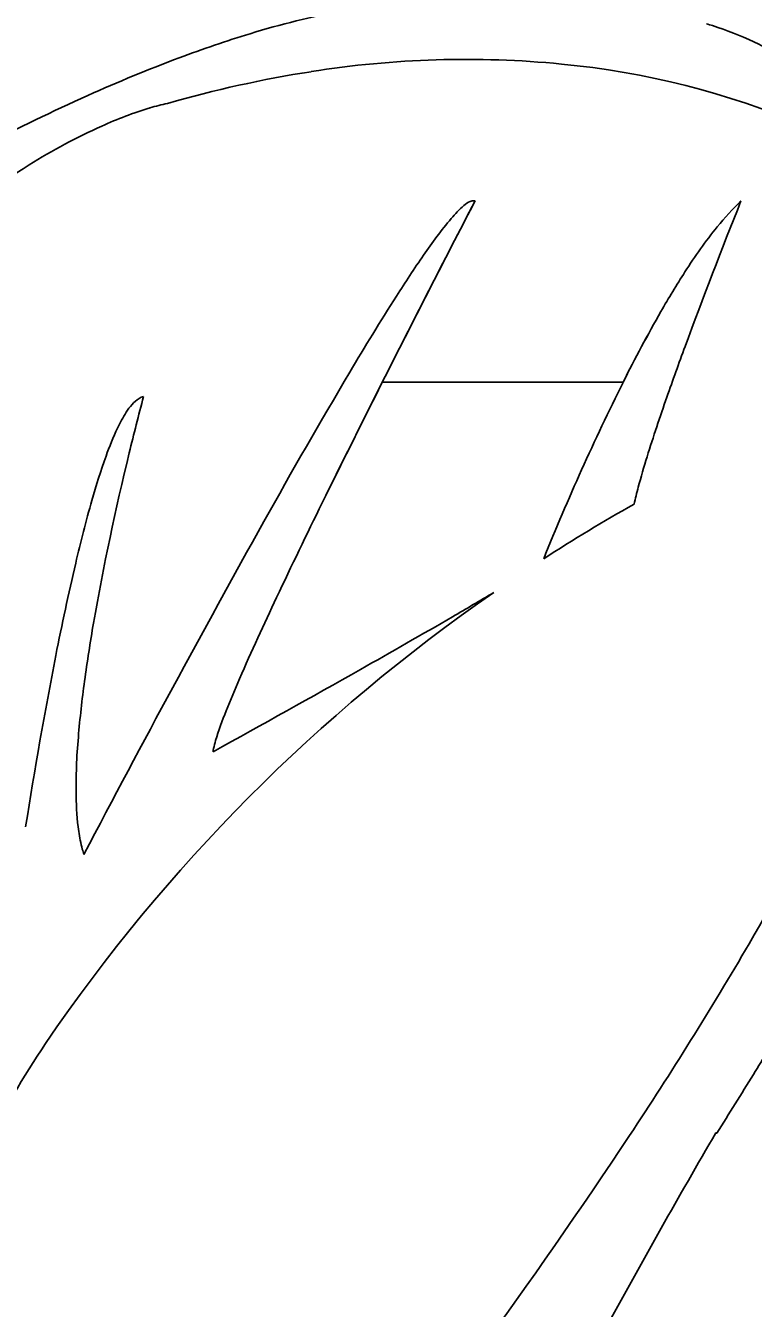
# Model space of a CAD drawing. Extents: x 42133 to 45533, y 41351 to 47951.
# Drawn here: x 42282.11 to 42285.47, y 47620.93 to 47626.85 of the extents above; entities that cross this region are included whole.
import ezdxf

# ---------------------------------------------------------------- set-up
doc = ezdxf.new("R2010")
doc.units = 0
doc.layers.add('P_TRAF_SIGN_SignDetails', color=7, linetype='Continuous')

msp = doc.modelspace()

# ---------------------------------------------------------------- linework, layer by layer
at = {"layer": 'P_TRAF_SIGN_SignDetails'}
for points in [[(42284.8671, 47625.2035), (42283.7569, 47625.2035)], [(42284.8671, 47625.2035), (42283.7569, 47625.2035)], [(42283.757, 47625.2037), (42284.8672, 47625.2037)], [(42283.757, 47625.2037), (42284.8672, 47625.2037)]]:
    msp.add_lwpolyline(points, dxfattribs=at)
for centre, radius, start, end in [((42284.2317, 47623.2983), 3.6757, 100.26312, 107.1536), ((42284.2317, 47623.2983), 3.6757, 100.26312, 107.1536), ((42284.2317, 47623.2983), 3.6757, 100.26312, 107.1536), ((42285.059, 47626.1474), 0.7343, 72.49458, 74.82069), ((42285.059, 47626.1474), 0.7343, 72.49458, 74.82069), ((42285.059, 47626.1474), 0.7343, 72.49458, 74.82069), ((42284.7702, 47621.5077), 5.5455, 107.01401, 110.5753), ((42284.7702, 47621.5077), 5.5455, 107.01401, 110.5753), ((42284.7702, 47621.5077), 5.5455, 107.01401, 110.5753), ((42284.808, 47625.3742), 1.5471, 57.1384, 72.24012), ((42284.808, 47625.3742), 1.5471, 57.1384, 72.24012), ((42284.808, 47625.3742), 1.5471, 57.1384, 72.24012), ((42285.4202, 47619.7913), 7.3808, 110.61655, 114.15791), ((42285.4202, 47619.7913), 7.3808, 110.61655, 114.15791), ((42285.4202, 47619.7913), 7.3808, 110.61655, 114.15791), ((42284.142, 47622.1821), 4.5102, 84.38868, 99.0987), ((42284.142, 47622.1821), 4.5102, 84.38868, 99.0987), ((42284.142, 47622.1821), 4.5102, 84.38868, 99.0987), ((42284.2636, 47621.2897), 5.4106, 98.87516, 106.05848), ((42284.2636, 47621.2897), 5.4106, 98.87516, 106.05848), ((42284.2636, 47621.2897), 5.4106, 98.87516, 106.05848), ((42284.2201, 47622.876), 3.812, 49.66024, 84.53612), ((42284.2201, 47622.876), 3.812, 49.66024, 84.53612), ((42284.2201, 47622.876), 3.812, 49.66024, 84.53612), ((42286.6017, 47617.1929), 10.2352, 114.23959, 120.21204), ((42286.6017, 47617.1929), 10.2352, 114.23959, 120.21204), ((42286.6017, 47617.1929), 10.2352, 114.23959, 120.21204), ((42283.2324, 47624.6783), 1.8717, 106.96631, 114.24666), ((42283.2324, 47624.6783), 1.8717, 106.96631, 114.24666), ((42283.2324, 47624.6783), 1.8717, 106.96631, 114.24666), ((42282.9283, 47625.6902), 0.8151, 101.42331, 107.28017), ((42282.9283, 47625.6902), 0.8151, 101.42331, 107.28017), ((42282.9283, 47625.6902), 0.8151, 101.42331, 107.28017), ((42283.5799, 47623.897), 2.7268, 114.16349, 122.15044), ((42283.5799, 47623.897), 2.7268, 114.16349, 122.15044), ((42283.5799, 47623.897), 2.7268, 114.16349, 122.15044), ((42284.009, 47623.2121), 3.535, 122.13037, 130.54551), ((42284.009, 47623.2121), 3.535, 122.13037, 130.54551), ((42284.009, 47623.2121), 3.535, 122.13037, 130.54551), ((42348.3499, 47592.6732), 72.322, 152.525294, 153.761263), ((42348.3499, 47592.6732), 72.322, 152.525294, 153.269108), ((42348.3499, 47592.6732), 72.322, 152.525294, 153.269108), ((42284.2154, 47625.9239), 0.1252, 114.86632, 131.18761), ((42284.2154, 47625.9239), 0.1252, 114.86632, 131.18761), ((42284.2154, 47625.9239), 0.1252, 114.86632, 131.18761), ((42284.1778, 47626.0042), 0.0365, 86.49869, 114.31982), ((42284.1778, 47626.0042), 0.0365, 86.49869, 114.31982), ((42284.1778, 47626.0042), 0.0365, 86.49869, 114.31982), ((42284.1772, 47626.0193), 0.0215, 69.29061, 82.34473), ((42284.1772, 47626.0193), 0.0215, 69.29061, 82.34473), ((42284.1772, 47626.0193), 0.0215, 69.29061, 82.34473), ((42309.5201, 47616.3883), 25.9693, 158.18349, 159.76888), ((42309.5201, 47616.3883), 25.9693, 158.18349, 159.76888), ((42309.5201, 47616.3883), 25.9693, 158.18349, 159.76888), ((42286.2538, 47625.1513), 1.2245, 133.50941, 141.0725), ((42286.2538, 47625.1513), 1.2245, 133.50941, 141.0725), ((42286.2538, 47625.1513), 1.2245, 133.50941, 141.0725), ((42284.4957, 47625.6042), 0.5503, 131.22942, 139.86554), ((42284.4957, 47625.6042), 0.5503, 131.22942, 139.86554), ((42284.4957, 47625.6042), 0.5503, 131.22942, 139.86554), ((42285.7902, 47624.5326), 2.2308, 140.25495, 145.7044), ((42285.7902, 47624.5326), 2.2308, 140.25495, 145.7044), ((42285.7902, 47624.5326), 2.2308, 140.25495, 145.7044), ((42287.158, 47624.4369), 2.3768, 141.3695, 147.54332), ((42287.158, 47624.4369), 2.3768, 141.3695, 147.54332), ((42287.158, 47624.4369), 2.3768, 141.3695, 147.54332), ((42288.9362, 47622.3504), 6.0595, 145.41896, 147.56065), ((42288.9362, 47622.3504), 6.0595, 145.41896, 147.56065), ((42288.9362, 47622.3504), 6.0595, 145.41896, 147.56065), ((42288.7683, 47623.395), 4.2948, 147.34379, 150.18688), ((42288.7683, 47623.395), 4.2948, 147.34379, 150.18688), ((42288.7683, 47623.395), 4.2948, 147.34379, 150.18688), ((42295.5706, 47618.1485), 13.9127, 147.61204, 149.30697), ((42295.5706, 47618.1485), 13.9127, 147.61204, 149.30697), ((42295.5706, 47618.1485), 13.9127, 147.61204, 149.30697), ((42290.9728, 47622.1474), 6.8278, 150.3002, 153.41046), ((42290.9728, 47622.1474), 6.8278, 150.3002, 153.40877), ((42290.9728, 47622.1474), 6.8278, 150.3002, 153.40877), ((42299.8746, 47619.9543), 15.6858, 159.80715, 160.71421), ((42299.8746, 47619.9543), 15.6858, 159.80715, 160.71421), ((42299.8746, 47619.9543), 15.6858, 159.80715, 160.71421), ((42310.7833, 47609.1669), 31.5788, 149.38272, 150.82316), ((42310.7833, 47609.1669), 31.5788, 149.38272, 150.82316), ((42310.7833, 47609.1669), 31.5788, 149.38272, 150.82316), ((42348.3499, 47592.6732), 72.322, 153.269269, 153.761263), ((42348.3499, 47592.6732), 72.322, 153.269269, 153.761263), ((42295.0739, 47620.1196), 11.4028, 153.5226, 158.00374), ((42295.0739, 47620.1196), 11.4028, 153.5226, 158.00374), ((42295.0739, 47620.1196), 11.4028, 153.5226, 158.00374), ((42293.0445, 47622.3632), 10.7522, 165.04607, 166.47134), ((42293.0445, 47622.3632), 10.7522, 165.04607, 166.47134), ((42293.0445, 47622.3632), 10.7522, 165.04607, 166.47134), ((42282.6742, 47625.0646), 0.0752, 103.65562, 120.02046), ((42282.6742, 47625.0646), 0.0752, 103.65562, 120.02046), ((42282.6742, 47625.0646), 0.0752, 103.65562, 120.02046), ((42292.7972, 47622.4139), 8.1932, 160.60255, 162.6239), ((42292.7972, 47622.4139), 8.1932, 160.60255, 162.6239), ((42292.7972, 47622.4139), 8.1932, 160.60255, 162.6239), ((42282.8328, 47624.9013), 0.3043, 138.96463, 147.36257), ((42282.8328, 47624.9013), 0.3043, 138.96463, 147.36257), ((42282.8328, 47624.9013), 0.3043, 138.96463, 147.36257), ((42282.7115, 47625.0086), 0.1424, 121.75741, 139.47208), ((42282.7115, 47625.0086), 0.1424, 121.75741, 139.47208), ((42282.7115, 47625.0086), 0.1424, 121.75741, 139.47208), ((42283.1416, 47624.7077), 0.6688, 147.6571, 154.79246), ((42283.1416, 47624.7077), 0.6688, 147.6571, 154.79246), ((42283.1416, 47624.7077), 0.6688, 147.6571, 154.79246), ((42283.8509, 47624.3775), 1.4512, 154.92288, 160.4417), ((42283.8509, 47624.3775), 1.4512, 154.92288, 160.4417), ((42283.8509, 47624.3775), 1.4512, 154.92288, 160.4417), ((42285.5596, 47623.7692), 3.2649, 160.42107, 164.17475), ((42285.5596, 47623.7692), 3.2649, 160.42107, 164.17475), ((42285.5596, 47623.7692), 3.2649, 160.42107, 164.17475), ((42294.3813, 47621.9923), 12.1387, 166.24547, 170.03015), ((42294.3813, 47621.9923), 12.1387, 166.24547, 170.03015), ((42294.3813, 47621.9923), 12.1387, 166.24547, 170.03015), ((42288.6929, 47623.7019), 3.8915, 162.67502, 164.83024), ((42288.6929, 47623.7019), 3.8915, 162.67502, 164.83024), ((42288.6929, 47623.7019), 3.8915, 162.67502, 164.83024), ((42286.6768, 47624.2508), 1.802, 164.90177, 167.47657), ((42286.6768, 47624.2508), 1.802, 164.90177, 167.47657), ((42286.6768, 47624.2508), 1.802, 164.90177, 167.47657), ((42288.8091, 47622.8528), 6.6412, 164.21371, 166.79227), ((42288.8091, 47622.8528), 6.6412, 164.21371, 166.79227), ((42288.8091, 47622.8528), 6.6412, 164.21371, 166.79227), ((42311.9238, 47610.6627), 31.6959, 153.81812, 154.69335), ((42311.9238, 47610.6627), 31.6959, 153.81812, 154.69335), ((42311.9238, 47610.6627), 31.6959, 153.81812, 154.69335), ((42288.5121, 47618.2068), 7.3706, 119.18717, 122.96882), ((42288.5121, 47618.2068), 7.3706, 119.18717, 122.96882), ((42288.5121, 47618.2068), 7.3706, 119.18717, 122.96882), ((42342.0527, 47591.7451), 67.374, 150.851028, 152.334673), ((42342.0527, 47591.7451), 67.374, 150.851028, 152.334673), ((42342.0527, 47591.7451), 67.374, 150.851028, 152.334673), ((42293.9795, 47621.6463), 11.9505, 166.82478, 168.91132), ((42293.9795, 47621.6463), 11.9505, 166.82478, 168.91132), ((42293.9795, 47621.6463), 11.9505, 166.82478, 168.91132), ((42288.8255, 47617.6401), 8.0145, 124.62968, 145.7038), ((42288.8255, 47617.6401), 8.0145, 124.62968, 145.7038), ((42288.8255, 47617.6401), 8.0145, 124.62968, 145.7038), ((42295.412, 47618.4499), 13.4399, 154.6153, 156.36893), ((42295.412, 47618.4499), 13.4399, 154.6153, 156.36893), ((42295.412, 47618.4499), 13.4399, 154.6153, 156.36893), ((42274.275, 47641.0163), 19.5331, 300.13405, 300.78068), ((42274.275, 47641.0163), 19.5331, 300.13405, 300.78068), ((42274.275, 47641.0163), 19.5331, 300.13405, 300.78068), ((42289.9549, 47622.7904), 7.641, 170.17793, 172.20587), ((42289.9549, 47622.7904), 7.641, 170.17793, 172.20587), ((42289.9549, 47622.7904), 7.641, 170.17793, 172.20587), ((42262.9032, 47660.6397), 42.2134, 299.4469, 300.1117), ((42262.9032, 47660.6397), 42.2134, 299.4469, 300.1117), ((42262.9032, 47660.6397), 42.2134, 299.4469, 300.1117), ((42303.4741, 47619.7966), 21.6236, 168.94028, 171.06468), ((42303.4741, 47619.7966), 21.6236, 168.94028, 171.06468), ((42303.4741, 47619.7966), 21.6236, 168.94028, 171.06468), ((42245.1713, 47691.9995), 78.2392, 298.895296, 299.464563), ((42245.1713, 47691.9995), 78.2392, 298.895296, 299.464563), ((42245.1713, 47691.9995), 78.2392, 298.895296, 299.464563), ((42287.7436, 47621.8126), 5.0666, 156.44622, 158.26438), ((42287.7436, 47621.8126), 5.0666, 156.44622, 158.26438), ((42287.7436, 47621.8126), 5.0666, 156.44622, 158.26438), ((42287.447, 47623.1351), 5.1095, 172.22179, 175.1338), ((42287.447, 47623.1351), 5.1095, 172.22179, 175.1338), ((42287.447, 47623.1351), 5.1095, 172.22179, 175.1338), ((42284.609, 47623.0529), 1.6956, 157.97237, 162.87738), ((42284.609, 47623.0529), 1.6956, 157.97237, 162.87738), ((42284.609, 47623.0529), 1.6956, 157.97237, 162.87738), ((42285.0408, 47623.3305), 2.6955, 174.93354, 180.71325), ((42285.0408, 47623.3305), 2.6955, 174.93354, 180.71325), ((42285.0408, 47623.3305), 2.6955, 174.93354, 180.71325), ((42283.3808, 47623.4358), 0.4092, 163.47446, 168.81653), ((42283.3808, 47623.4358), 0.4092, 163.47446, 168.81653), ((42283.3808, 47623.4358), 0.4092, 163.47446, 168.81653), ((42283.2102, 47623.4733), 0.2346, 169.73229, 173.27415), ((42283.2102, 47623.4733), 0.2346, 169.73229, 173.27415), ((42283.2102, 47623.4733), 0.2346, 169.73229, 173.27415), ((42283.6974, 47623.3149), 1.352, 180.75885, 187.70462), ((42283.6974, 47623.3149), 1.352, 180.75885, 187.70462), ((42283.6974, 47623.3149), 1.352, 180.75885, 187.70462), ((42274.2337, 47629.1712), 12.9901, 329.69014, 333.04955), ((42274.2337, 47629.1712), 12.9901, 329.69014, 333.04955), ((42274.2337, 47629.1712), 12.9901, 329.69014, 333.04955), ((42283.083, 47623.2365), 0.7327, 188.07384, 194.61991), ((42283.083, 47623.2365), 0.7327, 188.07384, 194.61991), ((42283.083, 47623.2365), 0.7327, 188.07384, 194.61991), ((42282.9037, 47623.1945), 0.5485, 195.09961, 197.7465), ((42282.9037, 47623.1945), 0.5485, 195.09961, 197.7465), ((42282.9037, 47623.1945), 0.5485, 195.09961, 197.7465), ((42269.2759, 47632.0866), 18.7416, 326.45911, 329.64485), ((42269.2759, 47632.0866), 18.7416, 326.45911, 329.64485), ((42269.2759, 47632.0866), 18.7416, 326.45911, 329.64485), ((42273.3943, 47629.46), 14.1856, 328.33184, 329.37483), ((42273.3943, 47629.46), 14.1856, 328.33184, 329.37483), ((42273.3943, 47629.46), 14.1856, 328.33184, 329.37483), ((42285.7195, 47619.8002), 4.2314, 146.16971, 153.69148), ((42285.7195, 47619.8002), 4.2314, 146.16971, 153.69148), ((42285.7195, 47619.8002), 4.2314, 146.16971, 153.69148), ((42264.7322, 47634.7807), 24.3513, 327.62853, 328.3769), ((42264.7322, 47634.7807), 24.3513, 327.62853, 328.3769), ((42264.7322, 47634.7807), 24.3513, 327.62853, 328.3769), ((42260.7414, 47637.7961), 29.0097, 321.53386, 326.37369), ((42260.7414, 47637.7961), 29.0097, 321.53386, 326.37369), ((42260.7414, 47637.7961), 29.0097, 321.53386, 326.37369), ((42316.571, 47603.4985), 36.2089, 149.74204, 151.34496), ((42316.571, 47603.4985), 36.2089, 149.74204, 151.34496), ((42316.571, 47603.4985), 36.2089, 149.74204, 151.34496), ((42285.295, 47621.7374), 0.00659, 88.40614, 89.41834), ((42285.295, 47621.7374), 0.00659, 88.40614, 89.41834), ((42285.295, 47621.7374), 0.00659, 88.40614, 89.41834), ((42285.2948, 47621.7333), 0.0107, 78.74293, 88.03445), ((42285.2948, 47621.7333), 0.0107, 78.74293, 88.03445), ((42285.2948, 47621.7333), 0.0107, 78.74293, 88.03445), ((42285.2953, 47621.7358), 0.00816, 72.57078, 78.77409), ((42285.2953, 47621.7358), 0.00816, 72.57078, 78.77409), ((42285.2953, 47621.7358), 0.00816, 72.57078, 78.77409), ((42285.296, 47621.738), 0.00583, 63.75275, 72.71029), ((42285.296, 47621.738), 0.00583, 63.75275, 72.71029), ((42285.296, 47621.738), 0.00583, 63.75275, 72.71029), ((42285.2968, 47621.7396), 0.004, 53.441, 63.72221), ((42285.2968, 47621.7396), 0.004, 53.441, 63.72221), ((42285.2968, 47621.7396), 0.004, 53.441, 63.72221)]:
    msp.add_arc(centre, radius, start, end, dxfattribs=at)

doc.saveas('drawing.dxf')
